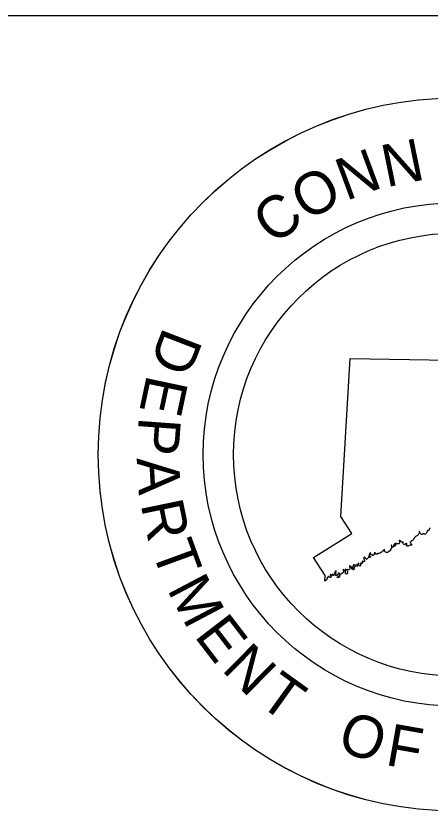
# Model space of a CAD drawing. Extents: x 0 to 1270, y 0 to 830.
# Drawn here: x 613.57 to 629.27, y 29.83 to 60 of the extents above; entities that cross this region are included whole.
import ezdxf

# ---------------------------------------------------------------- set-up
doc = ezdxf.new("R2010")
doc.units = 0
for name, color, linetype in [('CT_Graphics', 7, 'Continuous'), ('CT_Title_Block_Linework', 7, 'Continuous'), ('CT_Title_Block_Text', 7, 'Continuous')]:
    doc.layers.add(name, color=color, linetype=linetype)

# ---------------------------------------------------------------- blocks, each defined once
blk = doc.blocks.new('BDR_CTDOT_Standards')
at = {"layer": 'CT_Graphics'}
for p, q in [((625.89, 41.013), (626.24, 47)), ((625.89, 41.013), (626.24, 47)), ((626.24, 47), (630.173, 46.938)), ((626.24, 47), (630.173, 46.938)), ((626.301, 40.363), (625.89, 41.013)), ((626.301, 40.363), (625.89, 41.013)), ((624.855, 39.458), (626.301, 40.363)), ((624.855, 39.458), (626.301, 40.363)), ((625.289, 38.765), (624.855, 39.458)), ((625.289, 38.765), (624.855, 39.458))]:
    blk.add_line(p, q, dxfattribs=at)
blk.add_lwpolyline([(625.283, 38.561), (625.289, 38.765)], dxfattribs=at)
blk.add_lwpolyline([(625.283, 38.561), (625.289, 38.765)], dxfattribs=at)
for centre, major_axis in [((630.218, 43.361), (0, 13.525)), ((630.219, 43.358), (0, 13.525)), ((630.218, 43.361), (0, 9.547)), ((630.219, 43.358), (0, 8.399))]:
    blk.add_ellipse(centre, major_axis=major_axis, ratio=0.99999, dxfattribs=at)
for points in [[(629.265, 40.584), (629.259, 40.556), (629.235, 40.527), (629.235, 40.5), (629.206, 40.484), (629.179, 40.478), (629.143, 40.42), (629.125, 40.366), (629.098, 40.341), (629.069, 40.336), (629.041, 40.353), (628.986, 40.344), (628.958, 40.323), (628.929, 40.339), (628.875, 40.424), (628.869, 40.454), (628.853, 40.427), (628.873, 40.4), (628.859, 40.369), (628.833, 40.342), (628.798, 40.285), (628.743, 40.263), (628.714, 40.244), (628.687, 40.215), (628.606, 40.1), (628.548, 40.065)], [(629.265, 40.584), (629.259, 40.556), (629.235, 40.527), (629.235, 40.5), (629.206, 40.484), (629.179, 40.478), (629.143, 40.42), (629.125, 40.366), (629.098, 40.341), (629.069, 40.336), (629.041, 40.353), (628.986, 40.344), (628.958, 40.323), (628.929, 40.339), (628.875, 40.424), (628.869, 40.454), (628.853, 40.427), (628.873, 40.4), (628.859, 40.369), (628.833, 40.342), (628.798, 40.285), (628.743, 40.263), (628.714, 40.244), (628.687, 40.215), (628.606, 40.1), (628.548, 40.065)], [(628.513, 40.062), (628.537, 40.035), (628.505, 40.032), (628.534, 40.021), (628.537, 39.962), (628.566, 39.947), (628.577, 39.919), (628.55, 39.919), (628.494, 39.907), (628.437, 39.884), (628.381, 39.895), (628.352, 39.914), (628.381, 39.914), (628.394, 39.941), (628.386, 39.97), (628.357, 39.981), (628.329, 39.955), (628.303, 39.952), (628.246, 39.99), (628.254, 40.017), (628.231, 40.044), (628.204, 40.033), (628.176, 40.049), (628.16, 40.076), (628.128, 40.094), (628.101, 40.095), (628.101, 40.068), (628.118, 40.041), (628.117, 40.011), (628.099, 39.978), (628.018, 39.97), (627.961, 39.933), (627.922, 39.876), (627.926, 39.907), (627.951, 39.936), (627.975, 39.965), (627.981, 39.995), (627.926, 39.96), (627.883, 39.901), (627.881, 39.874), (627.863, 39.845), (627.835, 39.839), (627.822, 39.895), (627.797, 39.922), (627.812, 39.895), (627.814, 39.868), (627.811, 39.839), (627.777, 39.753), (627.774, 39.723), (627.746, 39.705), (627.717, 39.697), (627.663, 39.649), (627.578, 39.654), (627.554, 39.683), (627.524, 39.696), (627.524, 39.726), (627.553, 39.75), (627.526, 39.742), (627.499, 39.713), (627.47, 39.699), (627.421, 39.646), (627.392, 39.637), (627.365, 39.613), (627.309, 39.608), (627.28, 39.598), (627.253, 39.578), (627.223, 39.589), (627.196, 39.579)], [(628.513, 40.062), (628.537, 40.035), (628.505, 40.032), (628.534, 40.021), (628.537, 39.962), (628.566, 39.947), (628.577, 39.919), (628.55, 39.919), (628.494, 39.907), (628.437, 39.884), (628.381, 39.895), (628.352, 39.914), (628.381, 39.914), (628.394, 39.941), (628.386, 39.97), (628.357, 39.981), (628.329, 39.955), (628.303, 39.952), (628.246, 39.99), (628.254, 40.017), (628.231, 40.044), (628.204, 40.033), (628.176, 40.049), (628.16, 40.076), (628.128, 40.094), (628.101, 40.095), (628.101, 40.068), (628.118, 40.041), (628.117, 40.011), (628.099, 39.978), (628.018, 39.97), (627.961, 39.933), (627.922, 39.876), (627.926, 39.907), (627.951, 39.936), (627.975, 39.965), (627.981, 39.995), (627.926, 39.96), (627.883, 39.901), (627.881, 39.874), (627.863, 39.845), (627.835, 39.839), (627.822, 39.895), (627.797, 39.922), (627.812, 39.895), (627.814, 39.868), (627.811, 39.839), (627.777, 39.753), (627.774, 39.723), (627.746, 39.705), (627.717, 39.697), (627.663, 39.649), (627.578, 39.654), (627.554, 39.683), (627.524, 39.696), (627.524, 39.726), (627.553, 39.75), (627.526, 39.742), (627.499, 39.713), (627.47, 39.699), (627.421, 39.646), (627.392, 39.637), (627.365, 39.613), (627.309, 39.608), (627.28, 39.598), (627.253, 39.578), (627.223, 39.589), (627.196, 39.579)], [(627.199, 39.582), (627.171, 39.594), (627.194, 39.622), (627.186, 39.651), (627.161, 39.625), (627.156, 39.568), (627.128, 39.539), (627.099, 39.527), (627.07, 39.543), (627.07, 39.57), (627.043, 39.549), (627.014, 39.559), (627.014, 39.614), (627.01, 39.641), (626.984, 39.613), (626.96, 39.527), (626.979, 39.498), (627.008, 39.489), (627.018, 39.46), (626.989, 39.46), (626.965, 39.487), (626.938, 39.487), (626.936, 39.457), (626.884, 39.399), (626.874, 39.372), (626.847, 39.398), (626.803, 39.455), (626.776, 39.46), (626.76, 39.43), (626.769, 39.374), (626.782, 39.347), (626.763, 39.288), (626.733, 39.301), (626.709, 39.326), (626.694, 39.243), (626.68, 39.215), (626.659, 39.242), (626.635, 39.211), (626.632, 39.183), (626.642, 39.154), (626.616, 39.13), (626.588, 39.143), (626.559, 39.256), (626.562, 39.227), (626.556, 39.17), (626.53, 39.14), (626.503, 39.113), (626.506, 39.14), (626.53, 39.168), (626.53, 39.199), (626.503, 39.173), (626.474, 39.164), (626.446, 39.165), (626.42, 39.136), (626.435, 39.106), (626.404, 39.09), (626.387, 39.062), (626.414, 39.062), (626.392, 39.033), (626.384, 38.984)], [(627.199, 39.582), (627.171, 39.594), (627.194, 39.622), (627.186, 39.651), (627.161, 39.625), (627.156, 39.568), (627.128, 39.539), (627.099, 39.527), (627.07, 39.543), (627.07, 39.57), (627.043, 39.549), (627.014, 39.559), (627.014, 39.614), (627.01, 39.641), (626.984, 39.613), (626.96, 39.527), (626.979, 39.498), (627.008, 39.489), (627.018, 39.46), (626.989, 39.46), (626.965, 39.487), (626.938, 39.487), (626.936, 39.457), (626.884, 39.399), (626.874, 39.372), (626.847, 39.398), (626.803, 39.455), (626.776, 39.46), (626.76, 39.43), (626.769, 39.374), (626.782, 39.347), (626.763, 39.288), (626.733, 39.301), (626.709, 39.326), (626.694, 39.243), (626.68, 39.215), (626.659, 39.242), (626.635, 39.211), (626.632, 39.183), (626.642, 39.154), (626.616, 39.13), (626.588, 39.143), (626.559, 39.256), (626.562, 39.227), (626.556, 39.17), (626.53, 39.14), (626.503, 39.113), (626.506, 39.14), (626.53, 39.168), (626.53, 39.199), (626.503, 39.173), (626.474, 39.164), (626.446, 39.165), (626.42, 39.136), (626.435, 39.106), (626.404, 39.09), (626.387, 39.062), (626.414, 39.062), (626.392, 39.033), (626.384, 38.984)], [(625.982, 39.014), (625.973, 38.985), (625.992, 38.929), (625.985, 38.901), (625.968, 38.872), (625.939, 38.877), (625.914, 38.821), (625.884, 38.815), (625.842, 38.756), (625.836, 38.726), (625.809, 38.698), (625.782, 38.689), (625.756, 38.689), (625.755, 38.716), (625.783, 38.719), (625.812, 38.743), (625.831, 38.77), (625.841, 38.799), (625.839, 38.856), (625.813, 38.853), (625.801, 38.88), (625.804, 38.853), (625.775, 38.827), (625.756, 38.799), (625.7, 38.775), (625.684, 38.802), (625.71, 38.831), (625.694, 38.886), (625.707, 38.944), (625.68, 38.934), (625.67, 38.904), (625.648, 38.875), (625.649, 38.847), (625.611, 38.786), (625.584, 38.769), (625.578, 38.824), (625.555, 38.796), (625.554, 38.767), (625.525, 38.772), (625.516, 38.799), (625.489, 38.804), (625.5, 38.776), (625.522, 38.749), (625.514, 38.721), (625.493, 38.69), (625.465, 38.706), (625.436, 38.7), (625.422, 38.729), (625.395, 38.713), (625.364, 38.655), (625.358, 38.625), (625.283, 38.561)], [(625.982, 39.014), (625.973, 38.985), (625.992, 38.929), (625.985, 38.901), (625.968, 38.872), (625.939, 38.877), (625.914, 38.821), (625.884, 38.815), (625.842, 38.756), (625.836, 38.726), (625.809, 38.698), (625.782, 38.689), (625.756, 38.689), (625.755, 38.716), (625.783, 38.719), (625.812, 38.743), (625.831, 38.77), (625.841, 38.799), (625.839, 38.856), (625.813, 38.853), (625.801, 38.88), (625.804, 38.853), (625.775, 38.827), (625.756, 38.799), (625.7, 38.775), (625.684, 38.802), (625.71, 38.831), (625.694, 38.886), (625.707, 38.944), (625.68, 38.934), (625.67, 38.904), (625.648, 38.875), (625.649, 38.847), (625.611, 38.786), (625.584, 38.769), (625.578, 38.824), (625.555, 38.796), (625.554, 38.767), (625.525, 38.772), (625.516, 38.799), (625.489, 38.804), (625.5, 38.776), (625.522, 38.749), (625.514, 38.721), (625.493, 38.69), (625.465, 38.706), (625.436, 38.7), (625.422, 38.729), (625.395, 38.713), (625.364, 38.655), (625.358, 38.625), (625.283, 38.561)], [(626.382, 38.971), (626.349, 39.057), (626.385, 39.202), (626.353, 39.117), (626.333, 39.09), (626.334, 39.062), (626.318, 39.033), (626.315, 39.006), (626.302, 39.033), (626.28, 39.062), (626.298, 39.09), (626.24, 39.129), (626.212, 39.133), (626.232, 39.078), (626.201, 38.992), (626.145, 38.988), (626.116, 39.011), (626.115, 38.982), (626.115, 38.955), (626.137, 38.926), (626.145, 38.899), (626.138, 38.869), (626.083, 38.821), (626.071, 38.85), (626.068, 38.907), (626.059, 38.937), (626.057, 38.963), (626.078, 38.992), (626.071, 39.02), (626.052, 38.99), (626.025, 38.968), (625.997, 38.966), (625.982, 39.006)], [(626.382, 38.971), (626.349, 39.057), (626.385, 39.202), (626.353, 39.117), (626.333, 39.09), (626.334, 39.062), (626.318, 39.033), (626.315, 39.006), (626.302, 39.033), (626.28, 39.062), (626.298, 39.09), (626.24, 39.129), (626.212, 39.133), (626.232, 39.078), (626.201, 38.992), (626.145, 38.988), (626.116, 39.011), (626.115, 38.982), (626.115, 38.955), (626.137, 38.926), (626.145, 38.899), (626.138, 38.869), (626.083, 38.821), (626.071, 38.85), (626.068, 38.907), (626.059, 38.937), (626.057, 38.963), (626.078, 38.992), (626.071, 39.02), (626.052, 38.99), (626.025, 38.968), (625.997, 38.966), (625.982, 39.006)]]:
    blk.add_spline(points, degree=3, dxfattribs=at)
at = {"layer": 'CT_Title_Block_Linework'}
blk.add_line((1270, 60), (0, 60), dxfattribs=at)
at = {"layer": 'CT_Graphics'}
for s, rotation, p in [('N', 11.4758, (627.616, 53.496)), ('N', 20.3479, (626.083, 52.973)), ('O', 29.5691, (624.595, 52.187)), ('C', 37.9965, (623.361, 51.267)), ('D', 248.9249, (619.175, 48.235)), ('E', 257.9978, (618.545, 46.432)), ('P', 265.8361, (618.235, 44.812)), ('A', 273.4128, (618.148, 43.219)), ('R', 281.7094, (618.295, 41.479)), ('T', 290.1103, (618.698, 39.757)), ('M', 297.8049, (619.284, 38.247)), ('E', 307.5238, (620.304, 36.475)), ('N', 315.3621, (621.336, 35.187)), ('T', 324.2342, (622.703, 33.915)), ('O', 340.6959, (625.687, 32.173)), ('F', 349.9172, (627.539, 31.591))]:
    blk.add_text(s, height=1.6, rotation=rotation, dxfattribs=at).set_placement(p)

msp = doc.modelspace()

# ---------------------------------------------------------------- block references
at = {"layer": 'CT_Title_Block_Text'}
msp.add_blockref('BDR_CTDOT_Standards', (0, 0), dxfattribs=at)

doc.saveas('drawing.dxf')
